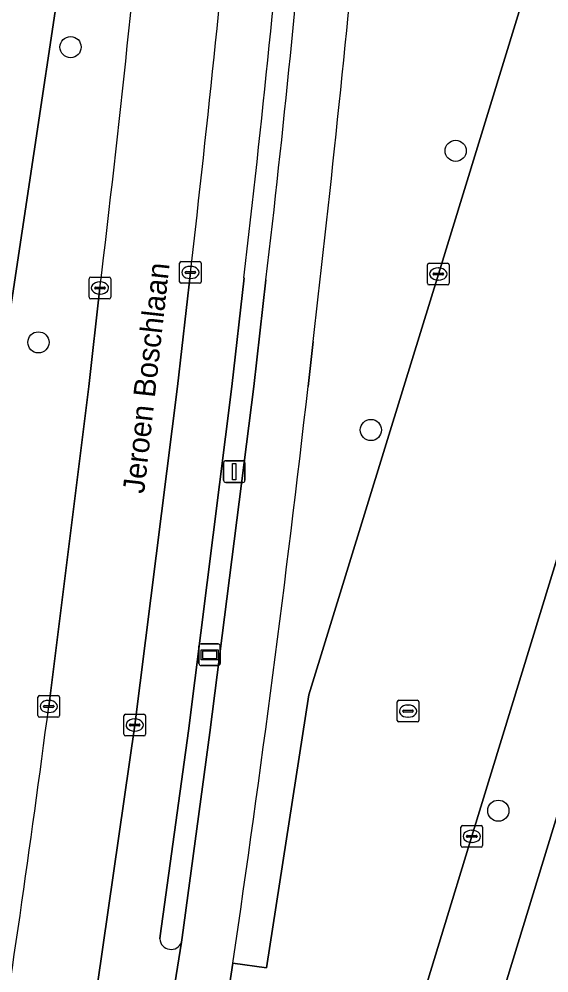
# Model space of a CAD drawing. Extents: x 163008 to 163854, y 382777 to 383982.
# Drawn here: x 163176.39 to 163200.88, y 382972.9 to 383016.98 of the extents above; entities that cross this region are included whole.
import ezdxf

# ---------------------------------------------------------------- set-up
doc = ezdxf.new("R2010")
doc.units = 0
for name, color, linetype in [('IMGEO_Berm_groen', 7, 'Continuous'), ('IMGEO_Boom', 7, 'Continuous'), ('IMGEO_Erf', 7, 'Continuous'), ('IMGEO_Fietspad_gesloten', 7, 'Continuous'), ('IMGEO_Kolk', 7, 'Continuous'), ('IMGEO_Lichtmast', 7, 'Continuous'), ('IMGEO_Openbare_ruimte_label', 7, 'Continuous'), ('IMGEO_Parkeervlak_open', 7, 'Continuous'), ('IMGEO_Rijbaan_lokaal_gesloten', 7, 'Continuous'), ('IMGEO_Rioolput', 7, 'Continuous'), ('IMGEO_Verkeerseiland_open', 7, 'Continuous'), ('IMGEO_Voetpad_open', 7, 'Continuous'), ('IMGEO_Wegwijzer', 7, 'Continuous')]:
    doc.layers.add(name, color=color, linetype=linetype)

msp = doc.modelspace()

# ---------------------------------------------------------------- linework, layer by layer
at = {"layer": 'IMGEO_Berm_groen'}
for points in [[(163195.768, 383005.197), (163201.783, 383024.763), (163203.058, 383028.91), (163193.208, 383031.071), (163192.865, 383028.953), (163192.261, 383023.986)], [(163175.441, 383000), (163179.814, 383029.04), (163172.347, 383030.56)], [(163180.025, 383030.438), (163179.814, 383029.04), (163175.441, 383000), (163174.387, 382993.005)], [(163186.271, 382973.348), (163187.822, 382973.139), (163189.777, 382985.751), (163194.167, 383000), (163195.768, 383005.197)], [(163177.763, 382985.216), (163179.621, 383000), (163180.128, 383004.552)], [(163189.987, 383002.086), (163189.751, 383000)]]:
    msp.add_lwpolyline(points, dxfattribs=at)
for centre, radius, start, end in [((162499.823, 383086.955), 685.278, 353.093589, 354.976304), ((162207.794, 383115.141), 988.678, 353.433903, 354.7099), ((162358.269, 383095.015), 836.893, 351.640757, 353.480988), ((162455.482, 383079.718), 728.437, 351.012697, 352.545845)]:
    msp.add_arc(centre, radius, start, end, dxfattribs=at)
at = {"layer": 'IMGEO_Boom'}
for centre in [(163178.771, 383015.683), (163196.567, 383010.89), (163177.285, 383002.038), (163192.65, 382997.99), (163198.539, 382980.396)]:
    msp.add_circle(centre, 0.489, dxfattribs=at)
at = {"layer": 'IMGEO_Erf'}
msp.add_lwpolyline([(163213.319, 383019.595), (163207.322, 383000), (163196.559, 382964.833), (163196.442, 382964.863), (163195.83, 382962.873), (163192.118, 382950.793), (163189.89, 382943.543), (163186.494, 382932.635)], dxfattribs=at)
at = {"layer": 'IMGEO_Fietspad_gesloten'}
for points in [[(163187.801, 383004.933), (163187.239, 383000), (163185.207, 382984.005), (163183.932, 382974.539), (163183.9, 382974.325), (163182.676, 382966.706)], [(163189.751, 383000), (163189.987, 383002.086)], [(163184.901, 382964.4), (163185.162, 382966.055), (163186.271, 382973.348)]]:
    msp.add_lwpolyline(points, dxfattribs=at)
for centre, radius, start, end in [((162592.859, 383075.119), 599.067, 353.271854, 355.263705), ((162207.794, 383115.141), 988.678, 353.433903, 354.7099), ((162358.269, 383095.015), 836.893, 351.640757, 353.480988)]:
    msp.add_arc(centre, radius, start, end, dxfattribs=at)
at = {"layer": 'IMGEO_Kolk'}
for p, q in [((163183.883, 383005.77), (163184.735, 383005.77)), ((163183.808, 383004.844), (163183.808, 383005.696)), ((163184.11, 383005.313), (163184.508, 383005.313)), ((163184.296, 383005.55), (163184.321, 383005.55)), ((163184.809, 383005.696), (163184.809, 383004.844)), ((163195.266, 383004.771), (163195.266, 383005.623)), ((163195.341, 383005.697), (163196.193, 383005.697)), ((163195.754, 383005.477), (163195.779, 383005.477)), ((163196.267, 383005.623), (163196.267, 383004.771)), ((163179.627, 383004.126), (163179.627, 383004.978)), ((163179.702, 383005.052), (163180.554, 383005.052)), ((163180.628, 383004.978), (163180.628, 383004.126)), ((163184.067, 383005.264), (163184.067, 383005.276)), ((163184.505, 383005.227), (163184.107, 383005.227)), ((163184.319, 383004.99), (163184.294, 383004.99)), ((163184.551, 383005.276), (163184.551, 383005.264)), ((163195.525, 383005.191), (163195.525, 383005.203)), ((163195.963, 383005.154), (163195.565, 383005.154)), ((163195.568, 383005.24), (163195.966, 383005.24)), ((163195.777, 383004.917), (163195.752, 383004.917)), ((163196.009, 383005.203), (163196.009, 383005.191)), ((163179.886, 383004.546), (163179.886, 383004.558)), ((163180.324, 383004.509), (163179.926, 383004.509)), ((163179.929, 383004.595), (163180.327, 383004.595)), ((163180.115, 383004.832), (163180.14, 383004.832)), ((163180.37, 383004.558), (163180.37, 383004.546)), ((163184.735, 383004.77), (163183.883, 383004.77)), ((163196.193, 383004.697), (163195.341, 383004.697)), ((163180.554, 383004.052), (163179.702, 383004.052)), ((163180.138, 383004.272), (163180.113, 383004.272)), ((163177.262, 382984.79), (163177.262, 382985.642)), ((163177.337, 382985.716), (163178.189, 382985.716)), ((163177.75, 382985.496), (163177.775, 382985.496)), ((163178.263, 382985.642), (163178.263, 382984.79)), ((163177.521, 382985.21), (163177.521, 382985.222)), ((163177.959, 382985.173), (163177.561, 382985.173)), ((163177.564, 382985.259), (163177.962, 382985.259)), ((163178.005, 382985.222), (163178.005, 382985.21)), ((163178.189, 382984.716), (163177.337, 382984.716)), ((163177.773, 382984.936), (163177.748, 382984.936)), ((163181.235, 382983.929), (163181.235, 382984.781)), ((163181.31, 382984.855), (163182.162, 382984.855)), ((163181.723, 382984.635), (163181.748, 382984.635)), ((163182.236, 382984.781), (163182.236, 382983.929)), ((163181.494, 382984.349), (163181.494, 382984.361)), ((163181.932, 382984.312), (163181.534, 382984.312)), ((163181.537, 382984.398), (163181.935, 382984.398)), ((163181.978, 382984.361), (163181.978, 382984.349)), ((163182.162, 382983.855), (163181.31, 382983.855)), ((163181.746, 382984.075), (163181.721, 382984.075)), ((163196.813, 382978.785), (163196.813, 382979.637)), ((163196.888, 382979.711), (163197.74, 382979.711)), ((163197.301, 382979.491), (163197.326, 382979.491)), ((163197.814, 382979.637), (163197.814, 382978.785)), ((163197.072, 382979.205), (163197.072, 382979.217)), ((163197.51, 382979.168), (163197.112, 382979.168)), ((163197.115, 382979.254), (163197.513, 382979.254)), ((163197.324, 382978.931), (163197.299, 382978.931)), ((163197.556, 382979.217), (163197.556, 382979.205)), ((163197.74, 382978.711), (163196.888, 382978.711))]:
    msp.add_line(p, q, dxfattribs=at)
for points in [[(163183.883, 383005.77), (163184.735, 383005.77)], [(163183.808, 383004.844), (163183.808, 383005.696)], [(163184.809, 383005.696), (163184.809, 383004.844)], [(163195.266, 383004.771), (163195.266, 383005.623)], [(163195.341, 383005.697), (163196.193, 383005.697)], [(163196.267, 383005.623), (163196.267, 383004.771)], [(163179.627, 383004.126), (163179.627, 383004.978)], [(163179.702, 383005.052), (163180.554, 383005.052)], [(163180.628, 383004.978), (163180.628, 383004.126)], [(163184.735, 383004.77), (163183.883, 383004.77)], [(163196.193, 383004.697), (163195.341, 383004.697)], [(163180.554, 383004.052), (163179.702, 383004.052)], [(163177.262, 382984.79), (163177.262, 382985.642)], [(163177.337, 382985.716), (163178.189, 382985.716)], [(163178.263, 382985.642), (163178.263, 382984.79)], [(163178.189, 382984.716), (163177.337, 382984.716)], [(163181.235, 382983.929), (163181.235, 382984.781)], [(163181.31, 382984.855), (163182.162, 382984.855)], [(163182.236, 382984.781), (163182.236, 382983.929)], [(163182.162, 382983.855), (163181.31, 382983.855)], [(163196.813, 382978.785), (163196.813, 382979.637)], [(163196.888, 382979.711), (163197.74, 382979.711)], [(163197.814, 382979.637), (163197.814, 382978.785)], [(163197.74, 382978.711), (163196.888, 382978.711)]]:
    msp.add_lwpolyline(points, dxfattribs=at)
for centre, radius, start, end in [((163183.885, 383005.694), 0.0765, 91.552, 178.448), ((163183.885, 383005.694), 0.0765, 91.552, 178.448), ((163184.733, 383005.694), 0.0765, 1.552, 88.448), ((163184.733, 383005.694), 0.0765, 1.552, 88.448), ((163184.107, 383005.273), 0.0403, 85.8775, 175.7526), ((163184.512, 383005.275), 0.0386, 1.7309, 96.639), ((163195.343, 383005.621), 0.0765, 91.552, 178.448), ((163195.343, 383005.621), 0.0765, 91.552, 178.448), ((163196.191, 383005.621), 0.0765, 1.552, 88.448), ((163196.191, 383005.621), 0.0765, 1.552, 88.448), ((163179.704, 383004.976), 0.0765, 91.552, 178.448), ((163179.704, 383004.976), 0.0765, 91.552, 178.448), ((163180.552, 383004.976), 0.0765, 1.552, 88.448), ((163180.552, 383004.976), 0.0765, 1.552, 88.448), ((163184.104, 383005.263), 0.0366, 178.938, 274.7102), ((163184.508, 383005.27), 0.043, 264.8664, 352.4533), ((163195.565, 383005.2), 0.0403, 85.8775, 175.7526), ((163195.562, 383005.19), 0.0366, 178.938, 274.7102), ((163195.966, 383005.197), 0.043, 264.8664, 352.4533), ((163195.97, 383005.202), 0.0386, 1.7309, 96.639), ((163179.926, 383004.555), 0.0403, 85.8775, 175.7526), ((163179.923, 383004.545), 0.0366, 178.938, 274.7102), ((163180.327, 383004.552), 0.043, 264.8664, 352.4533), ((163180.331, 383004.557), 0.0386, 1.7309, 96.639), ((163183.885, 383004.846), 0.0765, 181.552, 268.448), ((163183.885, 383004.846), 0.0765, 181.552, 268.448), ((163184.733, 383004.846), 0.0765, 271.552, 358.448), ((163184.733, 383004.846), 0.0765, 271.552, 358.448), ((163195.343, 383004.773), 0.0765, 181.552, 268.448), ((163195.343, 383004.773), 0.0765, 181.552, 268.448), ((163196.191, 383004.773), 0.0765, 271.552, 358.448), ((163196.191, 383004.773), 0.0765, 271.552, 358.448), ((163179.704, 383004.128), 0.0765, 181.552, 268.448), ((163179.704, 383004.128), 0.0765, 181.552, 268.448), ((163180.552, 383004.128), 0.0765, 271.552, 358.448), ((163180.552, 383004.128), 0.0765, 271.552, 358.448), ((163177.339, 382985.64), 0.0765, 91.552, 178.448), ((163177.339, 382985.64), 0.0765, 91.552, 178.448), ((163178.187, 382985.64), 0.0765, 1.552, 88.448), ((163178.187, 382985.64), 0.0765, 1.552, 88.448), ((163177.561, 382985.219), 0.0403, 85.8775, 175.7526), ((163177.558, 382985.209), 0.0366, 178.938, 274.7102), ((163177.962, 382985.216), 0.043, 264.8664, 352.4533), ((163177.966, 382985.221), 0.0386, 1.7309, 96.639), ((163177.339, 382984.792), 0.0765, 181.552, 268.448), ((163177.339, 382984.792), 0.0765, 181.552, 268.448), ((163178.187, 382984.792), 0.0765, 271.552, 358.448), ((163178.187, 382984.792), 0.0765, 271.552, 358.448), ((163181.312, 382984.779), 0.0765, 91.552, 178.448), ((163181.312, 382984.779), 0.0765, 91.552, 178.448), ((163182.16, 382984.779), 0.0765, 1.552, 88.448), ((163182.16, 382984.779), 0.0765, 1.552, 88.448), ((163181.534, 382984.358), 0.0403, 85.8775, 175.7526), ((163181.531, 382984.348), 0.0366, 178.938, 274.7102), ((163181.935, 382984.355), 0.043, 264.8664, 352.4533), ((163181.939, 382984.36), 0.0386, 1.7309, 96.639), ((163181.312, 382983.931), 0.0765, 181.552, 268.448), ((163181.312, 382983.931), 0.0765, 181.552, 268.448), ((163182.16, 382983.931), 0.0765, 271.552, 358.448), ((163182.16, 382983.931), 0.0765, 271.552, 358.448), ((163196.89, 382979.635), 0.0765, 91.552, 178.448), ((163196.89, 382979.635), 0.0765, 91.552, 178.448), ((163197.738, 382979.635), 0.0765, 1.552, 88.448), ((163197.738, 382979.635), 0.0765, 1.552, 88.448), ((163197.112, 382979.214), 0.0403, 85.8775, 175.7526), ((163197.109, 382979.204), 0.0366, 178.938, 274.7102), ((163197.513, 382979.211), 0.043, 264.8664, 352.4533), ((163197.517, 382979.216), 0.0386, 1.7309, 96.639), ((163196.89, 382978.787), 0.0765, 181.552, 268.448), ((163196.89, 382978.787), 0.0765, 181.552, 268.448), ((163197.738, 382978.787), 0.0765, 271.552, 358.448), ((163197.738, 382978.787), 0.0765, 271.552, 358.448)]:
    msp.add_arc(centre, radius, start, end, dxfattribs=at)
for centre, major_axis, ratio, start_param, end_param in [((163184.295, 383005.27), (-0.387, 0.002), 0.722429, 4.712389, 7.853982), ((163184.32, 383005.27), (-0.39, 0.002), 0.717154, 1.570796, 4.712389), ((163195.753, 383005.197), (-0.387, 0.002), 0.722429, 4.712389, 7.853982), ((163195.778, 383005.197), (-0.39, 0.002), 0.717154, 1.570796, 4.712389), ((163180.114, 383004.552), (-0.387, 0.002), 0.722429, 4.712389, 7.853982), ((163180.139, 383004.552), (-0.39, 0.002), 0.717154, 1.570796, 4.712389), ((163177.749, 382985.216), (-0.387, 0.002), 0.722429, 4.712389, 7.853982), ((163177.774, 382985.216), (-0.39, 0.002), 0.717154, 1.570796, 4.712389), ((163181.722, 382984.355), (-0.387, 0.002), 0.722429, 4.712389, 7.853982), ((163181.747, 382984.355), (-0.39, 0.002), 0.717154, 1.570796, 4.712389), ((163197.3, 382979.211), (-0.387, 0.002), 0.722429, 4.712389, 7.853982), ((163197.325, 382979.211), (-0.39, 0.002), 0.717154, 1.570796, 4.712389)]:
    msp.add_ellipse(centre, major_axis=major_axis, ratio=ratio, start_param=start_param, end_param=end_param, dxfattribs=at)
at = {"layer": 'IMGEO_Lichtmast'}
for p, q in [((163185.942, 382996.567), (163186.732, 382996.567)), ((163186.732, 382996.567), (163185.942, 382996.567)), ((163185.842, 382995.667), (163185.842, 382996.467)), ((163185.842, 382996.467), (163185.842, 382995.667)), ((163186.832, 382996.467), (163186.832, 382995.667)), ((163186.832, 382995.667), (163186.832, 382996.467)), ((163186.732, 382995.567), (163185.942, 382995.567)), ((163185.942, 382995.567), (163186.732, 382995.567))]:
    msp.add_line(p, q, dxfattribs=at)
msp.add_lwpolyline([(163186.262, 382996.442), (163186.412, 382996.442), (163186.412, 382995.692), (163186.262, 382995.692), (163186.262, 382996.442)], dxfattribs=at)
for centre, start, end in [((163185.942, 382996.467), 90, 180), ((163185.942, 382996.467), 90, 180), ((163186.732, 382996.467), 0, 90), ((163186.732, 382996.467), 360, 90), ((163185.942, 382995.667), 180, 270), ((163185.942, 382995.667), 180, 270), ((163186.732, 382995.667), 270, 0), ((163186.732, 382995.667), 270, 0)]:
    msp.add_arc(centre, 0.1, start, end, dxfattribs=at)
at = {"layer": 'IMGEO_Parkeervlak_open'}
for points in [[(163185.85, 382966.444), (163193.109, 382965.445), (163197.313, 382979.212), (163203.692, 383000), (163204.521, 383002.702), (163210.258, 383021.441), (163210.454, 383022.04), (163202.737, 383024.463), (163201.783, 383024.763), (163195.768, 383005.197), (163194.167, 383000), (163189.777, 382985.751), (163187.822, 382973.139), (163186.271, 382973.348), (163185.162, 382966.055), (163184.901, 382964.4)], [(163184.308, 383005.27), (163183.711, 383000), (163181.735, 382984.355), (163179.278, 382967.244)], [(163182.895, 382974.47), (163182.916, 382974.617), (163184.228, 382984.092), (163186.216, 383000), (163186.786, 383005.018)], [(163182.676, 382966.706), (163183.9, 382974.325)]]:
    msp.add_lwpolyline(points, dxfattribs=at)
for centre, radius, start, end in [((162497.785, 383085.878), 691.239, 353.303304, 355.073106), ((162307.605, 383106.279), 884.993, 353.429822, 354.827968), ((163183.413, 382974.504), 0.519, 183.7155, 339.8647)]:
    msp.add_arc(centre, radius, start, end, dxfattribs=at)
at = {"layer": 'IMGEO_Rijbaan_lokaal_gesloten'}
for points in [[(163181.735, 382984.355), (163183.711, 383000), (163184.308, 383005.27)], [(163180.128, 383004.552), (163179.621, 383000), (163177.763, 382985.216)], [(163179.278, 382967.244), (163181.735, 382984.355)]]:
    msp.add_lwpolyline(points, dxfattribs=at)
for centre, radius, start, end in [((162499.823, 383086.955), 685.278, 353.093589, 354.976304), ((162497.785, 383085.878), 691.239, 353.303304, 355.073106), ((162455.482, 383079.718), 728.437, 351.012697, 352.545845)]:
    msp.add_arc(centre, radius, start, end, dxfattribs=at)
at = {"layer": 'IMGEO_Rioolput'}
for p, q in [((163193.942, 382985.498), (163194.794, 382985.498)), ((163193.867, 382984.572), (163193.867, 382985.424)), ((163194.169, 382985.041), (163194.567, 382985.041)), ((163194.355, 382985.278), (163194.38, 382985.278)), ((163194.868, 382985.424), (163194.868, 382984.572)), ((163194.126, 382984.992), (163194.126, 382985.004)), ((163194.564, 382984.955), (163194.166, 382984.955)), ((163194.378, 382984.718), (163194.353, 382984.718)), ((163194.61, 382985.004), (163194.61, 382984.992)), ((163194.794, 382984.498), (163193.942, 382984.498))]:
    msp.add_line(p, q, dxfattribs=at)
for points in [[(163193.942, 382985.498), (163194.794, 382985.498)], [(163193.867, 382984.572), (163193.867, 382985.424)], [(163194.868, 382985.424), (163194.868, 382984.572)], [(163194.794, 382984.498), (163193.942, 382984.498)]]:
    msp.add_lwpolyline(points, dxfattribs=at)
for centre, radius, start, end in [((163193.944, 382985.422), 0.0765, 91.552, 178.448), ((163193.944, 382985.422), 0.0765, 91.552, 178.448), ((163194.792, 382985.422), 0.0765, 1.552, 88.448), ((163194.792, 382985.422), 0.0765, 1.552, 88.448), ((163194.166, 382985.001), 0.0403, 85.8775, 175.7526), ((163194.571, 382985.003), 0.0386, 1.7309, 96.639), ((163194.163, 382984.991), 0.0366, 178.938, 274.7102), ((163194.567, 382984.998), 0.043, 264.8664, 352.4533), ((163193.944, 382984.574), 0.0765, 181.552, 268.448), ((163193.944, 382984.574), 0.0765, 181.552, 268.448), ((163194.792, 382984.574), 0.0765, 271.552, 358.448), ((163194.792, 382984.574), 0.0765, 271.552, 358.448)]:
    msp.add_arc(centre, radius, start, end, dxfattribs=at)
for centre, major_axis, ratio, start_param, end_param in [((163194.354, 382984.998), (-0.387, 0.002), 0.722429, 4.712389, 7.853982), ((163194.379, 382984.998), (-0.39, 0.002), 0.717154, 1.570796, 4.712389)]:
    msp.add_ellipse(centre, major_axis=major_axis, ratio=ratio, start_param=start_param, end_param=end_param, dxfattribs=at)
at = {"layer": 'IMGEO_Verkeerseiland_open'}
for points in [[(163186.786, 383005.018), (163186.216, 383000), (163184.228, 382984.092), (163182.916, 382974.617), (163182.895, 382974.47)], [(163183.9, 382974.325), (163183.932, 382974.539), (163185.207, 382984.005), (163187.239, 383000), (163187.801, 383004.933)]]:
    msp.add_lwpolyline(points, dxfattribs=at)
for centre, radius, start, end in [((162307.605, 383106.279), 884.993, 353.429822, 354.827968), ((162592.859, 383075.119), 599.067, 353.271854, 355.263705), ((163183.413, 382974.504), 0.519, 183.7155, 339.8647)]:
    msp.add_arc(centre, radius, start, end, dxfattribs=at)
at = {"layer": 'IMGEO_Voetpad_open'}
msp.add_lwpolyline([(163195.83, 382962.873), (163196.442, 382964.863), (163196.559, 382964.833), (163207.322, 383000), (163213.319, 383019.595), (163210.454, 383022.04), (163210.258, 383021.441), (163204.521, 383002.702), (163203.692, 383000), (163197.313, 382979.212), (163193.109, 382965.445), (163192.637, 382963.887)], close=True, dxfattribs=at)
at = {"layer": 'IMGEO_Wegwijzer'}
for p, q in [((163184.7, 382987.201), (163184.7, 382988.001)), ((163184.7, 382988.001), (163184.7, 382987.201)), ((163184.8, 382988.101), (163185.59, 382988.101)), ((163185.59, 382988.101), (163184.8, 382988.101)), ((163185.69, 382988.001), (163185.69, 382987.201)), ((163185.69, 382987.201), (163185.69, 382988.001)), ((163185.59, 382987.101), (163184.8, 382987.101)), ((163184.8, 382987.101), (163185.59, 382987.101))]:
    msp.add_line(p, q, dxfattribs=at)
for points in [[(163184.801, 382987.833), (163185.589, 382987.833), (163185.589, 382987.369), (163184.801, 382987.369), (163184.801, 382987.833)], [(163184.866, 382987.768), (163184.866, 382987.434), (163185.524, 382987.434), (163185.524, 382987.768), (163184.866, 382987.768)]]:
    msp.add_lwpolyline(points, dxfattribs=at)
for centre, start, end in [((163184.8, 382988.001), 90, 180), ((163184.8, 382988.001), 90, 180), ((163185.59, 382988.001), 0, 90), ((163185.59, 382988.001), 360, 90), ((163184.8, 382987.201), 180, 270), ((163184.8, 382987.201), 180, 270), ((163185.59, 382987.201), 270, 0), ((163185.59, 382987.201), 270, 0)]:
    msp.add_arc(centre, 0.1, start, end, dxfattribs=at)

# ---------------------------------------------------------------- texts
at = {"layer": 'IMGEO_Openbare_ruimte_label'}
msp.add_text('Jeroen Boschlaan', height=1, rotation=83.6851, dxfattribs=at).set_placement((163182.17, 382995.024))

doc.saveas('drawing.dxf')
